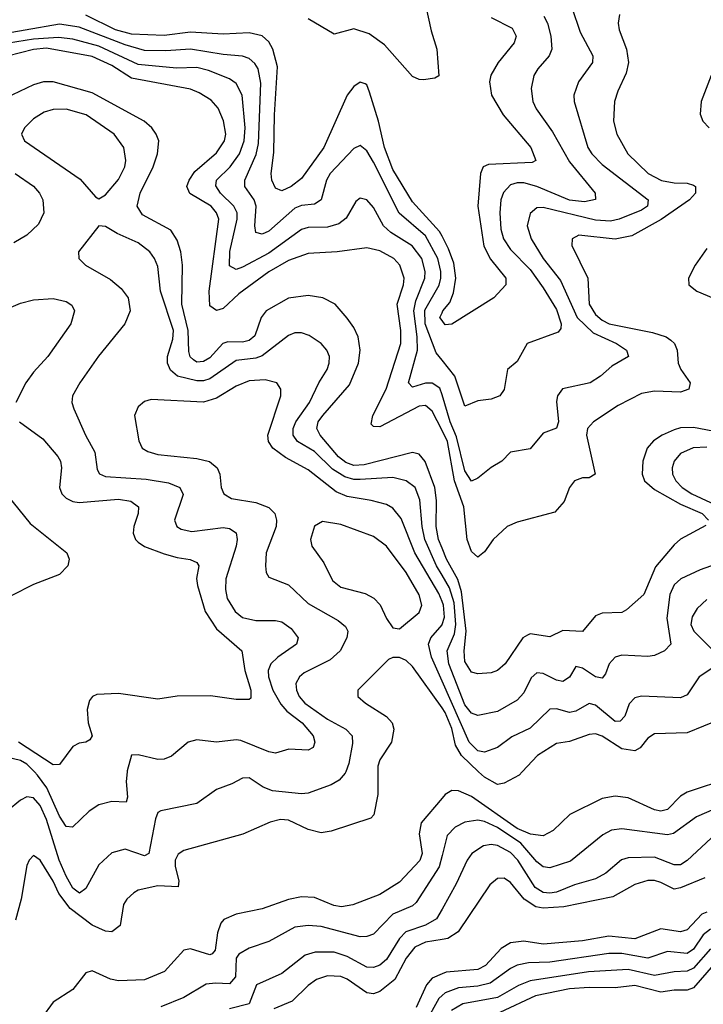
# Model space of a CAD drawing. Header units: inches. Extents: x 1308407 to 1441228, y 959628 to 1036311.
# Tile 465 of 656: x 1388708 to 1390800, y 989289 to 992301. Entities that reach past the tile are written whole.
import ezdxf

# ---------------------------------------------------------------- set-up
doc = ezdxf.new("R2010")
doc.units = ezdxf.units.IN
doc.header["$MEASUREMENT"] = 0
for name, color, linetype in [('B3988', 7, 'Continuous'), ('B3989', 7, 'Continuous'), ('B3998', 7, 'Continuous'), ('B3999', 7, 'Continuous')]:
    doc.layers.add(name, color=color, linetype=linetype)

msp = doc.modelspace()

# ---------------------------------------------------------------- linework, layer by layer
at = {"layer": 'B3988', "color": 5}
for points, elevation in [([(1389705.6, 990000), (1389704.1, 989995.9), (1389685.5, 989974.5), (1389660.4, 989959.6), (1389590, 989934.2), (1389570, 989932), (1389481.5, 989941.5), (1389453.2, 989953.2), (1389410, 989981), (1389390, 989980.7), (1389357.2, 989962.8), (1389310, 989945.5), (1389250, 989902.6), (1389139.4, 989880.6), (1389130, 989875.3), (1389123.6, 989856.4), (1389102.4, 989750), (1389090, 989742.8), (1389030, 989762.8), (1388990, 989751.9), (1388950, 989715.5), (1388910, 989643), (1388891.2, 989628.8), (1388870, 989643.9), (1388850, 989680.9), (1388828.3, 989730), (1388790, 989853.5), (1388770, 989896.4), (1388750, 989920.2), (1388730, 989923.5), (1388710, 989913.5), (1388670, 989880.7)], 2860), ([(1389803.3, 990000), (1389804, 989930), (1389791.8, 989868.2), (1389782.4, 989857.6), (1389661.3, 989818.7), (1389630, 989813), (1389590, 989823.1), (1389530, 989852.1), (1389506, 989854), (1389474.3, 989845.7), (1389390.7, 989809.3), (1389210, 989759.1), (1389192.6, 989747.4), (1389183.8, 989730), (1389183, 989710), (1389194.2, 989665.8), (1389192.4, 989647.6), (1389130, 989651.2), (1389070, 989637.5), (1389056.9, 989630), (1389035.2, 989610), (1389025.7, 989594.3), (1389015.5, 989530), (1388990, 989509.9), (1388970, 989512.3), (1388930, 989530.8), (1388862.1, 989582.1), (1388827.3, 989627.3), (1388810, 989665.3), (1388770, 989729.8), (1388750, 989744), (1388736.9, 989730), (1388730, 989712.7), (1388712.3, 989610), (1388694.5, 989545.5)], 2880), ([(1389036.5, 990000), (1389033.9, 989970), (1389037.4, 989922.6), (1389033.1, 989906.9), (1388990, 989908.8), (1388950, 989898.8), (1388920.4, 989879.6), (1388869.3, 989830.7), (1388850, 989832.2), (1388830, 989863.8), (1388790.4, 989950.4), (1388762.7, 989990), (1388752.9, 990000)], 2840), ([(1390000, 989919.5), (1389936.6, 989843.4), (1389930.1, 989810), (1389939.3, 989750), (1389931.9, 989728.1), (1389870, 989661.7), (1389810, 989624.1), (1389726.8, 989593.2), (1389692.9, 989587.1), (1389669.5, 989590.5), (1389610, 989614.9), (1389570, 989617.6), (1389530, 989609), (1389450, 989580.7), (1389370, 989564.6), (1389331.9, 989548.1), (1389322.9, 989537.1), (1389312.9, 989507.1), (1389305.4, 989454.6), (1389297.1, 989442.9), (1389290, 989439.6), (1389230, 989458.1), (1389210, 989453.7), (1389150.7, 989389.3), (1389090, 989363.5), (1389010, 989359.9), (1388985.4, 989365.4), (1388930, 989390.6), (1388910, 989384.8), (1388870, 989333.5), (1388810, 989295.3), (1388774.1, 989245.9)], 2920), ([(1390000, 989743.6), (1389991.2, 989708.8), (1389920.5, 989599.5), (1389910, 989589.5), (1389850, 989564.4), (1389790, 989503.2), (1389770, 989495.5), (1389750, 989495.4), (1389630, 989526.5), (1389590, 989529.9), (1389550, 989524.5), (1389470, 989481), (1389410, 989459.9), (1389378.1, 989441.9), (1389369.7, 989430), (1389367.8, 989372.2), (1389350, 989351.3), (1389306.4, 989353.6), (1389278.4, 989350), (1389210, 989309.3), (1389139.6, 989280.4)], 2940), ([(1390000, 989579.9), (1389983.1, 989550), (1389950, 989530.3), (1389889.6, 989510.4), (1389870.2, 989489.8), (1389830, 989425.7), (1389810, 989408.1), (1389790, 989400.8), (1389770, 989402), (1389710, 989434.6), (1389670, 989448.5), (1389611.6, 989448.4), (1389581.2, 989438.8), (1389510, 989382.8), (1389432.1, 989347.9), (1389410, 989289.9), (1389350, 989275.1)], 2960), ([(1390000, 989487), (1389950, 989478.7), (1389916.7, 989463.3), (1389890, 989430), (1389855.8, 989364.2), (1389810, 989328.2), (1389790, 989320.8), (1389770, 989323.7), (1389710, 989365.3), (1389690, 989373.7), (1389650, 989375.2), (1389615.9, 989364.1), (1389590, 989346.5), (1389541.7, 989298.3), (1389485.1, 989274.9)], 2980), ([(1390000, 989381.5), (1389970, 989368.7), (1389952.3, 989347.7), (1389921.2, 989278.8)], 3020), ([(1390000, 989315.2), (1389990, 989306.3), (1389948.7, 989231.3)], 3040)]:
    msp.add_lwpolyline(points, dxfattribs=dict(at, elevation=elevation))
at = {"layer": 'B3989', "color": 5}
for points, elevation in [([(1389948.7, 992350), (1389966.6, 992266.6), (1389984.5, 992210), (1389990, 992129), (1389978, 992122), (1389942.9, 992117.1), (1389930, 992117.3), (1389910, 992126.6), (1389824.1, 992224.1), (1389777.1, 992257.1), (1389730, 992272.6), (1389670, 992256.8), (1389590, 992303.5)], 2680), ([(1390000, 991638.3), (1389992.7, 991652.7), (1389910, 991743.4), (1389850, 991842.8), (1389824.3, 991910), (1389805.8, 991990), (1389778.5, 992078.5), (1389770, 992101.5), (1389764.6, 992104.6), (1389750, 992109.8), (1389730, 992096), (1389710, 992069.8), (1389637.9, 991910), (1389570, 991814.5), (1389538, 991790), (1389510, 991776.8), (1389490, 991785.3), (1389479.1, 991810), (1389476.9, 991830), (1389485.6, 991894.4), (1389487.3, 992010), (1389496.3, 992156.3), (1389482.3, 992210), (1389470, 992232.7), (1389450, 992250.8), (1389410, 992260.1), (1389330, 992256), (1389230, 992262.3), (1389150, 992252.3), (1389050, 992256.7), (1389000.4, 992270), (1388910, 992314.3)], 2720), ([(1390000, 991259.1), (1389981.8, 991281.8), (1389948.7, 991370), (1389947.6, 991412.4), (1389991.2, 991488.8), (1389996.6, 991510), (1389996.8, 991530), (1389987.7, 991570), (1389950, 991638.9), (1389869, 991709), (1389790, 991865.2), (1389770, 991899.4), (1389750, 991915.6), (1389730, 991906.2), (1389657.8, 991830), (1389646.8, 991810), (1389630, 991749.9), (1389610, 991736.7), (1389570, 991731.9), (1389550, 991724), (1389470, 991653.5), (1389450, 991644.8), (1389429.9, 991649.9), (1389427, 991670), (1389430.9, 991730), (1389424.9, 991750), (1389396.4, 991790), (1389396.4, 991796.4), (1389397.1, 991810), (1389431.3, 991888.7), (1389438.6, 991921.4), (1389446, 992106), (1389437.4, 992150), (1389427, 992167), (1389410, 992182), (1389390, 992189.5), (1389330, 992194.4), (1389230, 992210.8), (1389154.9, 992205.1), (1389090, 992206.6), (1389030, 992223.4), (1388890, 992278), (1388830, 992287.2), (1388618, 992250)], 2740), ([(1390000, 991152.5), (1389993.5, 991173.5), (1389970, 991188.9), (1389950, 991188.6), (1389910, 991176.3), (1389897.2, 991190), (1389924.9, 991290), (1389924.1, 991330), (1389913.4, 991410), (1389919.9, 991440.1), (1389947.4, 991510), (1389948.5, 991530), (1389938.1, 991570), (1389909.1, 991609.1), (1389843.7, 991650), (1389820.8, 991670), (1389790, 991726.4), (1389770, 991749.8), (1389750, 991754.2), (1389735.9, 991744.1), (1389706.8, 991693.2), (1389684.2, 991675.8), (1389650, 991665.7), (1389590, 991665.2), (1389570, 991658.4), (1389470, 991586.6), (1389390, 991543.9), (1389370, 991536.1), (1389350, 991547.8), (1389351.2, 991591.2), (1389373.2, 991690), (1389373, 991710), (1389363.4, 991730), (1389322.1, 991770), (1389307.9, 991792.1), (1389309.9, 991810), (1389351.8, 991850), (1389380.1, 991890), (1389394.8, 991930), (1389398.1, 991970), (1389388.1, 992070), (1389370, 992105.4), (1389350, 992119.7), (1389285.3, 992145.3), (1389250, 992154), (1389187.2, 992152.8), (1389070, 992163.9), (1388950, 992219.3), (1388870, 992241.1), (1388826.6, 992246.6), (1388750, 992240.9), (1388570, 992212.6)], 2760), ([(1390000, 991043.4), (1389970, 991102.6), (1389950, 991120.1), (1389930, 991118.8), (1389810, 991055.4), (1389790, 991055.8), (1389783.7, 991063.7), (1389788.8, 991090), (1389828.9, 991170), (1389873.9, 991310), (1389873.7, 991350), (1389862.9, 991430), (1389882, 991490), (1389884, 991510), (1389871.3, 991550), (1389852.9, 991570), (1389810, 991593.8), (1389770, 991602.6), (1389678.8, 991590), (1389590, 991585.8), (1389530, 991564), (1389470, 991529.4), (1389378, 991462), (1389330, 991417.1), (1389310, 991410.7), (1389290, 991425.5), (1389287.5, 991470), (1389316.7, 991690), (1389310.3, 991710), (1389294, 991730), (1389228.4, 991768.4), (1389219.5, 991790), (1389226.1, 991810), (1389243.7, 991836.3), (1389310, 991893.4), (1389334.2, 991930), (1389338.2, 991950), (1389330.9, 991990.9), (1389315, 992030), (1389294, 992054), (1389257.3, 992077.3), (1389230, 992088.2), (1389050, 992121.6), (1388990, 992160.4), (1388930, 992187.5), (1388790, 992213.2), (1388750, 992209.4), (1388670, 992188.6)], 2780), ([(1390000, 990683.8), (1389989.3, 990710), (1389981.8, 990750), (1389982.7, 990830), (1389978.4, 990870), (1389948.9, 990948.9), (1389930, 990971.3), (1389910, 990976.9), (1389761.5, 990938.5), (1389730, 990937), (1389706.2, 990946.2), (1389683.7, 990963.7), (1389626.8, 991030), (1389617.2, 991050), (1389621.5, 991070), (1389635.2, 991090), (1389716.6, 991183.4), (1389744.5, 991250), (1389749.2, 991290), (1389743, 991330), (1389730, 991359), (1389710, 991387.6), (1389673, 991430), (1389635.4, 991450), (1389590, 991456.6), (1389530, 991448.9), (1389462.1, 991410), (1389446.2, 991390), (1389427, 991333), (1389410, 991318.7), (1389390, 991314.2), (1389344.5, 991315.5), (1389329.7, 991310), (1389290, 991266.5), (1389270, 991254.8), (1389250, 991253.4), (1389239.9, 991259.9), (1389229.5, 991269.5), (1389225.6, 991285.6), (1389223.3, 991350), (1389203.9, 991430), (1389205.7, 991550), (1389200.8, 991590), (1389190, 991626.6), (1389170, 991656.6), (1389083.9, 991703.9), (1389066.8, 991730), (1389076.2, 991770), (1389115.9, 991850), (1389129.9, 991890), (1389133, 991930), (1389125.8, 991950), (1389111.8, 991970), (1389088.5, 991990), (1388930, 992077.3), (1388810, 992110.8), (1388780.5, 992110), (1388750, 992101.8), (1388599.2, 992030)], 2820), ([(1388693.4, 991830), (1388750, 991791.4), (1388768.8, 991770), (1388778.5, 991750), (1388781.1, 991710), (1388765, 991675), (1388730, 991641.7), (1388690, 991617.9)], 2820), ([(1390000, 990601.2), (1389983.3, 990630), (1389947.1, 990710), (1389938.8, 990750), (1389932.3, 990832.3), (1389918.1, 990870), (1389890.3, 990890.3), (1389850, 990900.1), (1389750, 990893.5), (1389730, 990894), (1389702.2, 990902.2), (1389665.1, 990925.1), (1389610, 990979.2), (1389558.2, 991010), (1389544.9, 991030), (1389544.7, 991050), (1389552.6, 991070), (1389594.8, 991130), (1389622.6, 991190), (1389648.1, 991230), (1389655, 991250), (1389655.5, 991270), (1389647.4, 991290), (1389629.8, 991310), (1389594, 991334), (1389570, 991342.2), (1389550, 991342.3), (1389530, 991334.2), (1389450, 991272.6), (1389430, 991265.3), (1389370, 991257.7), (1389290, 991201.8), (1389270, 991195.6), (1389250, 991196.1), (1389190.5, 991210.5), (1389168.7, 991228.7), (1389160.3, 991250), (1389160.1, 991270), (1389176.3, 991323.7), (1389177.9, 991350), (1389138.5, 991470), (1389130, 991546), (1389120.2, 991570), (1389106.3, 991590), (1389070, 991618.1), (1389006.1, 991646.1), (1388970, 991668.3), (1388950, 991669.6), (1388887.6, 991590), (1388888.8, 991570), (1388908.7, 991550), (1388985.4, 991505.4), (1389018.2, 991478.2), (1389039.7, 991450), (1389045.4, 991410), (1389029.2, 991370), (1388949.2, 991270.8), (1388892, 991190), (1388869.2, 991150), (1388867.2, 991130), (1388873.4, 991110), (1388908.9, 991030), (1388938, 990978), (1388944.7, 990924.7), (1388951.8, 990911.8), (1388970, 990903.3), (1389094.8, 990894.8), (1389163.3, 990883.3), (1389198.2, 990870), (1389207.8, 990847.8), (1389181.9, 990770), (1389188.3, 990750), (1389201.8, 990741.8), (1389234.6, 990734.6), (1389330, 990747.2), (1389350, 990744.1), (1389370.5, 990730.5), (1389373.7, 990710), (1389370.5, 990690), (1389338.1, 990590), (1389337.1, 990557.1), (1389342.7, 990530), (1389367, 990490), (1389390, 990472.3), (1389430, 990462.7), (1389490, 990462.9), (1389510, 990458.8), (1389538.6, 990438.6), (1389559.8, 990410), (1389554.5, 990390), (1389497.6, 990350), (1389476.6, 990330), (1389468.3, 990310), (1389468.9, 990290), (1389482.8, 990250), (1389506.6, 990206.6), (1389525.6, 990185.6), (1389572.6, 990150), (1389605.6, 990110), (1389611.2, 990090), (1389606, 990074), (1389590, 990065.6), (1389531.4, 990068.6), (1389490, 990057), (1389470, 990060.8), (1389384.2, 990095.8), (1389370, 990098.1), (1389310, 990090.5), (1389250, 990097.5), (1389223.1, 990090), (1389172, 990048), (1389150, 990038.4), (1389130, 990037.3), (1389070, 990051.7), (1389050, 990050.9), (1389036.8, 990003.2), (1389036.5, 990000)], 2840), ([(1388570, 991373.9), (1388710, 991433.3), (1388750, 991444.1), (1388810, 991447.9), (1388850, 991438.4), (1388867.4, 991427.4), (1388875, 991410), (1388864.4, 991370), (1388793.9, 991270), (1388750, 991222.5), (1388726.7, 991190), (1388696.3, 991130)], 2820), ([(1390000, 991380.7), (1389993, 991390), (1390000, 991404.2)], 2720), ([(1390000, 990520.6), (1389990, 990545.1), (1389917, 990670), (1389874.9, 990774.9), (1389850, 990806.4), (1389830, 990817.1), (1389782.9, 990830), (1389710, 990841.9), (1389676.2, 990856.2), (1389590, 990923.3), (1389521.2, 990961.2), (1389482.7, 990990), (1389469.4, 991010), (1389466.8, 991030), (1389506.9, 991150), (1389507, 991170), (1389494.3, 991190), (1389458.6, 991198.6), (1389410, 991195.5), (1389370, 991179.4), (1389310, 991142.4), (1389270, 991130.7), (1389110, 991138.7), (1389090, 991132.8), (1389070, 991116.2), (1389059, 991090), (1389071.9, 991011.9), (1389082, 990990), (1389099.7, 990979.7), (1389130, 990970.9), (1389250, 990957.9), (1389288.8, 990948.8), (1389312.5, 990930), (1389320.1, 990910), (1389323.9, 990870), (1389332.3, 990850), (1389356.3, 990836.3), (1389430, 990823.9), (1389470, 990808.1), (1389488.1, 990790), (1389494, 990770), (1389492.1, 990750), (1389461.5, 990670), (1389459.5, 990630), (1389462.3, 990610), (1389470, 990595.3), (1389530, 990571.6), (1389590, 990514.6), (1389682.4, 990462.4), (1389704.5, 990444.5), (1389711.7, 990430), (1389708.7, 990410), (1389688.8, 990370), (1389657.9, 990342.1), (1389577.9, 990302.1), (1389563.7, 990290), (1389553.1, 990270), (1389554.3, 990250), (1389563.1, 990230), (1389580.3, 990210), (1389650, 990160.8), (1389706, 990130), (1389724.6, 990110), (1389726.1, 990086.1), (1389714.7, 990025.3), (1389705.6, 990000)], 2860), ([(1388707.2, 991070), (1388778.8, 991018.8), (1388824.1, 990964.1), (1388832.5, 990950), (1388836.1, 990930), (1388829.7, 990870), (1388836.6, 990850), (1388850, 990836.9), (1388870, 990826.9), (1388890, 990823.4), (1389010, 990834.2), (1389047.5, 990827.5), (1389070.9, 990810), (1389070.1, 990790), (1389056.5, 990750), (1389054.6, 990730), (1389062, 990710), (1389070, 990702), (1389090, 990688.6), (1389150, 990666.9), (1389190, 990654.9), (1389229.6, 990649.6), (1389250, 990640.2), (1389255.5, 990630), (1389248.9, 990591.1), (1389251.9, 990570), (1389275.1, 990490), (1389310, 990436.9), (1389387.9, 990370), (1389396.8, 990310), (1389415.3, 990250), (1389414.6, 990225.4), (1389410, 990221.3), (1389370, 990221.2), (1389291.7, 990231.7), (1389190, 990231.2), (1389130, 990222.3), (1389010, 990239.5), (1388944, 990236), (1388930.2, 990229.8), (1388921.7, 990218.3), (1388914.3, 990190), (1388917.2, 990150), (1388930, 990109.5), (1388922.4, 990097.6), (1388910, 990090.8), (1388890, 990087.4), (1388870, 990076.8), (1388830, 990021.7), (1388810, 990020.7), (1388704.2, 990090)], 2820), ([(1388670, 990845), (1388739.8, 990759.8), (1388851.6, 990670), (1388858.7, 990650), (1388855.3, 990630), (1388830, 990603.6), (1388750, 990572.4), (1388681.6, 990538.4)], 2780), ([(1390000, 990276.7), (1389967.4, 990350), (1389958.6, 990390), (1389965.8, 990410), (1390000, 990449)], 2860), ([(1390000, 990195.4), (1389910, 990321.6), (1389890, 990339.8), (1389870, 990349.8), (1389850, 990349.8), (1389836.3, 990343.7), (1389742.6, 990250), (1389742.6, 990230), (1389766, 990210), (1389830, 990169.4), (1389847.3, 990150), (1389852.7, 990130), (1389845.9, 990090), (1389810, 990036.8), (1389803.2, 990016.8), (1389803.3, 990000)], 2880), ([(1388752.9, 990000), (1388730, 990023.3), (1388710, 990034.7), (1388632.8, 990052.8), (1388590, 990073), (1388570, 990069.6), (1388553.4, 990050), (1388545.2, 990030), (1388542.3, 990010), (1388543.4, 990000)], 2840)]:
    msp.add_lwpolyline(points, dxfattribs=dict(at, elevation=elevation))
for points, elevation in [([(1388850, 992026.7), (1388810, 992025.7), (1388782.6, 992017.4), (1388750, 991997.5), (1388722.6, 991970), (1388713.2, 991950), (1388722.4, 991930), (1388893.1, 991813.1), (1388939.2, 991759.2), (1388950, 991752.7), (1388970, 991764.9), (1389010, 991811.4), (1389029.2, 991850), (1389032.6, 991870), (1389026.4, 991910), (1388996.8, 991950), (1388911.6, 992010)], 2840), ([(1389634.5, 990765.5), (1389610, 990751.1), (1389597.5, 990710), (1389601.6, 990690), (1389638.9, 990638.9), (1389665.1, 990585.1), (1389690, 990565.1), (1389765.2, 990545.2), (1389791.1, 990531.1), (1389810.7, 990510.7), (1389830, 990468.5), (1389850, 990440.3), (1389870, 990437.4), (1389930, 990486.7), (1389938.6, 990510), (1389930, 990540.8), (1389890.7, 990610), (1389830.5, 990690), (1389790, 990719.9), (1389690, 990756.3)], 2880)]:
    msp.add_lwpolyline(points, close=True, dxfattribs=dict(at, elevation=elevation))
at = {"layer": 'B3998', "color": 5}
for points, elevation in [([(1391170.5, 990000), (1391170, 989999.4), (1391070, 989971.9), (1391010, 989935.2), (1390932.4, 989927.6), (1390910, 989919.6), (1390778.4, 989861.6), (1390708.7, 989811.3), (1390690, 989806.7), (1390550, 989825.4), (1390519, 989821), (1390492.6, 989807.4), (1390393.1, 989726.9), (1390330, 989706.4), (1390310, 989709.5), (1390290, 989724.5), (1390241.2, 989781.2), (1390170, 989829.3), (1390130, 989848.1), (1390110, 989852.3), (1390070, 989845.5), (1390040.2, 989830), (1390015.4, 989804.6), (1390000, 989743.6)], 2940), ([(1390964.6, 990000), (1390946.9, 989993.1), (1390879.4, 989980.6), (1390750, 989937.3), (1390730, 989925.7), (1390690, 989884.1), (1390670, 989879.2), (1390650, 989883.4), (1390570, 989920.6), (1390530, 989925.4), (1390490, 989918), (1390391.3, 989868.7), (1390339.8, 989820.2), (1390310, 989803.9), (1390270.5, 989809.5), (1390230, 989826.5), (1390090, 989924.2), (1390050, 989941.9), (1390030, 989942.6), (1390009.3, 989930.7), (1390000, 989919.5)], 2920), ([(1390245.8, 990000), (1390236.5, 989990), (1390190, 989965.2), (1390170, 989960.7), (1390130, 989982.9), (1390111.9, 990000)], 2880), ([(1390823.3, 989796.7), (1390750, 989728.8), (1390730, 989715.4), (1390710, 989715.7), (1390650, 989738.4), (1390570, 989736.3), (1390549.7, 989730.3), (1390501.7, 989690), (1390470, 989672.7), (1390405.6, 989654.4), (1390350, 989631.3), (1390330, 989628.2), (1390310, 989630.3), (1390285.4, 989645.4), (1390231.8, 989730), (1390210, 989753.4), (1390170, 989774.1), (1390150, 989777.1), (1390127, 989773), (1390090.9, 989750), (1390076.6, 989730), (1390043.4, 989656.6), (1390000, 989579.9)], 2960), ([(1390804.3, 989675.7), (1390730, 989645.1), (1390710, 989641), (1390670, 989661.2), (1390650, 989667.3), (1390630, 989667.2), (1390590, 989654.6), (1390522.6, 989617.4), (1390372.9, 989587.1), (1390310, 989582.8), (1390286.8, 989586.8), (1390251.3, 989610), (1390210, 989660.7), (1390190, 989674.1), (1390170, 989673.4), (1390146.2, 989653.8), (1390049.1, 989510), (1390017.8, 989490), (1390000, 989487)], 2980), ([(1390810, 989570.8), (1390795.2, 989564.8), (1390750, 989516.3), (1390730.1, 989509.9), (1390670, 989519.6), (1390590, 989489.1), (1390510, 989496.6), (1390430, 989482.3), (1390310, 989472.1), (1390250, 989481.5), (1390210, 989476.5), (1390180.7, 989459.3), (1390132.6, 989407.4), (1390110, 989395.1), (1390013, 989387), (1390000, 989381.5)], 3020), ([(1390821.6, 989518.4), (1390799.3, 989500.7), (1390770, 989456.8), (1390750, 989443.8), (1390690, 989449.9), (1390630, 989429.9), (1390550, 989444.1), (1390510, 989443.5), (1390330, 989417.6), (1390264.7, 989415.3), (1390230, 989408.2), (1390210, 989398.6), (1390146.9, 989353.1), (1390110, 989343.9), (1390050, 989338.5), (1390010, 989324.1), (1390000, 989315.2)], 3040), ([(1390821.8, 989458.1), (1390770, 989399.1), (1390750, 989389.9), (1390710, 989387.9), (1390650, 989376.9), (1390570, 989395.1), (1390448.3, 989388.3), (1390270, 989360.1), (1390234.3, 989345.7), (1390170, 989309.2), (1390063.7, 989290), (1390029.4, 989270)], 3060), ([(1390830.8, 989409.2), (1390770, 989338.9), (1390750, 989332.2), (1390710, 989332.2), (1390670, 989325.9), (1390590, 989345.9), (1390530, 989338.7), (1390450, 989340.3), (1390390, 989335.4), (1390285.6, 989314.4), (1390176.7, 989263.3)], 3080)]:
    msp.add_lwpolyline(points, dxfattribs=dict(at, elevation=elevation))
at = {"layer": 'B3999', "color": 5}
for points, elevation in [([(1390397.5, 992337.5), (1390422.9, 992262.9), (1390461.1, 992190), (1390460.4, 992170), (1390418.1, 992110), (1390403.7, 992070), (1390404.6, 992050), (1390446.1, 991910), (1390458.5, 991890), (1390490, 991857.4), (1390630.8, 991750), (1390629.3, 991730), (1390610, 991718.1), (1390542.2, 991690), (1390515.7, 991684.3), (1390470, 991687.4), (1390310, 991725.6), (1390290, 991725.5), (1390270, 991708.2), (1390260.9, 991670), (1390272.4, 991630), (1390310, 991570.1), (1390362.3, 991502.3), (1390413.8, 991390), (1390462.8, 991342.8), (1390534.4, 991310), (1390564.3, 991290), (1390571.1, 991270), (1390519.7, 991240.3), (1390485.5, 991210), (1390453.1, 991190), (1390368.8, 991171.2), (1390353.4, 991150), (1390350, 991132.7), (1390356.6, 991070), (1390350, 991051.1), (1390310, 991036.1), (1390270, 990988.1), (1390210, 990977.7), (1390182.6, 990950), (1390150, 990930.8), (1390110, 990897.8), (1390090, 990889.1), (1390070, 990920.3), (1390044.6, 991024.6), (1390025.4, 991070), (1390000, 991152.5)], 2760), ([(1390543.2, 992316.8), (1390538.8, 992290), (1390542.5, 992270), (1390564.3, 992210), (1390570.7, 992170), (1390563.5, 992136.5), (1390537.6, 992082.4), (1390528.3, 992050), (1390524.4, 991990), (1390534.7, 991950), (1390569.1, 991890), (1390630.7, 991830), (1390671.5, 991808.5), (1390710, 991801.4), (1390750, 991800.3), (1390770, 991794), (1390775.6, 991790), (1390775.5, 991770), (1390757, 991750), (1390671, 991689), (1390580.6, 991639.4), (1390530, 991628.8), (1390418.9, 991641), (1390398, 991630), (1390397.6, 991610), (1390446.2, 991510), (1390450.7, 991430.7), (1390470, 991398.9), (1390490, 991380.9), (1390511.1, 991370), (1390643.7, 991343.8), (1390686.3, 991330), (1390700, 991320), (1390711.4, 991310), (1390719.7, 991290), (1390722.3, 991250), (1390731, 991230), (1390759.3, 991190), (1390754.9, 991170), (1390730, 991161.2), (1390650, 991164.3), (1390610, 991156.7), (1390539.2, 991120.8), (1390463.2, 991070), (1390445.3, 991050), (1390441.9, 991030), (1390468.9, 990910), (1390450, 990899.5), (1390430, 990899.1), (1390405.7, 990890), (1390390.3, 990870), (1390373.7, 990826.3), (1390345.5, 990794.5), (1390230, 990763.5), (1390199.5, 990750), (1390156.9, 990710), (1390130, 990673), (1390110, 990656), (1390090, 990674), (1390077.4, 990710), (1390067, 990810), (1390038.7, 990890), (1390017, 991010), (1390000, 991043.4)], 2780), ([(1390311.8, 992311.8), (1390322.9, 992290), (1390333.4, 992250), (1390335.7, 992210), (1390327.9, 992190), (1390292.9, 992150), (1390281.3, 992130), (1390272.5, 992090), (1390278.3, 992050), (1390287.8, 992027.8), (1390337.8, 991957.8), (1390390, 991866), (1390468.7, 991770), (1390469.2, 991750.8), (1390436.5, 991743.5), (1390390, 991748.5), (1390290.1, 991790.1), (1390250, 991801.3), (1390230, 991801.2), (1390210, 991794.9), (1390188, 991772), (1390180.5, 991750), (1390177, 991710), (1390180.1, 991660.1), (1390187.8, 991630), (1390210, 991597.6), (1390270, 991536), (1390310, 991480.1), (1390350, 991413.9), (1390364.7, 991370), (1390364.1, 991355.9), (1390355.7, 991344.3), (1390260.3, 991310), (1390230, 991255.4), (1390200.3, 991230), (1390190.2, 991169.8), (1390177, 991150), (1390150, 991139.8), (1390110, 991134.3), (1390070, 991118), (1390039.2, 991210), (1390000, 991259.1)], 2740), ([(1390150, 992307.2), (1390214.6, 992274.6), (1390226.8, 992250), (1390220.4, 992230), (1390172.3, 992170), (1390149.4, 992130.6), (1390145.5, 992110), (1390151.2, 992070), (1390187.4, 992010), (1390271.8, 991910), (1390286.7, 991870), (1390276, 991864), (1390142.6, 991857.4), (1390126.4, 991850), (1390117.5, 991830), (1390109.5, 991730), (1390128.2, 991608.2), (1390147.9, 991567.9), (1390195.4, 991510), (1390195.8, 991490), (1390158.4, 991450), (1390030, 991369.5), (1390010, 991367.4), (1390000, 991380.7)], 2720), ([(1390823.2, 992130), (1390793.1, 992050), (1390790, 992012), (1390798.2, 991990), (1390817.8, 991970)], 2820), ([(1390000, 991404.2), (1390002.9, 991410), (1390024.1, 991435.9), (1390034.9, 991465.1), (1390042.6, 991510), (1390035.7, 991555.7), (1390019.7, 991599.7), (1390000, 991638.3)], 2720), ([(1390810, 991600.2), (1390774.8, 991550), (1390754.7, 991510), (1390755.8, 991490), (1390779.6, 991470), (1390850, 991440.8)], 2820), ([(1390850, 991038), (1390770, 991053.5), (1390730, 991051.6), (1390710, 991046), (1390673.7, 991030), (1390647.6, 991012.4), (1390628.2, 990990), (1390614.6, 990950), (1390612.2, 990910), (1390620.1, 990890), (1390650, 990863.3), (1390730, 990818.3), (1390795.9, 990790), (1390815.4, 990770)], 2820), ([(1390810, 990992.6), (1390768.9, 990991.1), (1390730, 990973.8), (1390710.7, 990950), (1390704.5, 990930), (1390705.6, 990910), (1390715.5, 990890), (1390734.8, 990870), (1390764.4, 990850), (1390850, 990810.2)], 2840), ([(1390807, 990753), (1390730, 990711.4), (1390710, 990694), (1390653.3, 990626.7), (1390617.9, 990542.1), (1390565, 990495), (1390550, 990486.9), (1390490, 990484.7), (1390470, 990477.3), (1390430, 990429.2), (1390370, 990431.6), (1390330, 990412.7), (1390270, 990421.5), (1390261.9, 990418.1), (1390247.7, 990410), (1390193, 990330), (1390170.2, 990310), (1390150, 990302.6), (1390110, 990299.6), (1390090, 990304.2), (1390070, 990336.9), (1390068.2, 990370), (1390074.1, 990430), (1390059.9, 990550), (1390048.4, 990588.4), (1390013.8, 990650), (1390000, 990683.8)], 2820), ([(1390888, 990652), (1390790, 990617.2), (1390731, 990590), (1390710, 990571.6), (1390697.6, 990542.4), (1390688.1, 990470), (1390700.2, 990390), (1390680.9, 990370), (1390650, 990355.6), (1390630, 990352.4), (1390550, 990356.3), (1390530, 990350.6), (1390511.7, 990330), (1390500.2, 990299.8), (1390490, 990285.9), (1390470, 990289.9), (1390430, 990316.7), (1390410, 990322), (1390390, 990288.9), (1390370, 990276.1), (1390350, 990280.6), (1390310, 990300.4), (1390290, 990302.1), (1390272.6, 990287.4), (1390250, 990241.8), (1390230, 990218.6), (1390170, 990184.2), (1390110, 990171.7), (1390090, 990179.6), (1390070, 990204.8), (1390020.6, 990330), (1390015.8, 990370), (1390037.8, 990422.2), (1390042.8, 990450), (1390036.9, 990516.9), (1390022.5, 990562.5), (1390000, 990601.2)], 2840), ([(1390000, 990449), (1390000.9, 990450), (1390007.3, 990472.7), (1390004.3, 990510), (1390000, 990520.6)], 2860), ([(1390810, 990527), (1390780.7, 990499.3), (1390765.9, 990474.1), (1390761.6, 990450), (1390770.1, 990430), (1390830.4, 990370)], 2860), ([(1390847.3, 990330), (1390786.5, 990290), (1390750, 990235.1), (1390730, 990226.1), (1390610, 990231.1), (1390590, 990226.1), (1390572.7, 990207.3), (1390559.4, 990170), (1390545.5, 990154.5), (1390530, 990153.7), (1390470, 990203.5), (1390450, 990209), (1390410, 990185.2), (1390390, 990181.3), (1390350, 990192.6), (1390330, 990191), (1390270, 990132.8), (1390213.7, 990106.3), (1390170, 990074.2), (1390130, 990060.2), (1390110, 990063.9), (1390083.1, 990090), (1390000, 990276.7)], 2860), ([(1390111.9, 990000), (1390059.2, 990050), (1390041.7, 990081.7), (1390030, 990132.3), (1390010, 990181.4), (1390000, 990195.4)], 2880), ([(1390850, 990159.5), (1390750, 990119), (1390650, 990115.9), (1390630, 990103.2), (1390606.7, 990073.3), (1390590, 990064), (1390549.8, 990069.8), (1390490, 990108.6), (1390470, 990116.4), (1390450, 990114.2), (1390390, 990092.1), (1390350, 990086.5), (1390292.4, 990050), (1390245.8, 990000)], 2880)]:
    msp.add_lwpolyline(points, dxfattribs=dict(at, elevation=elevation))

doc.saveas('drawing.dxf')
